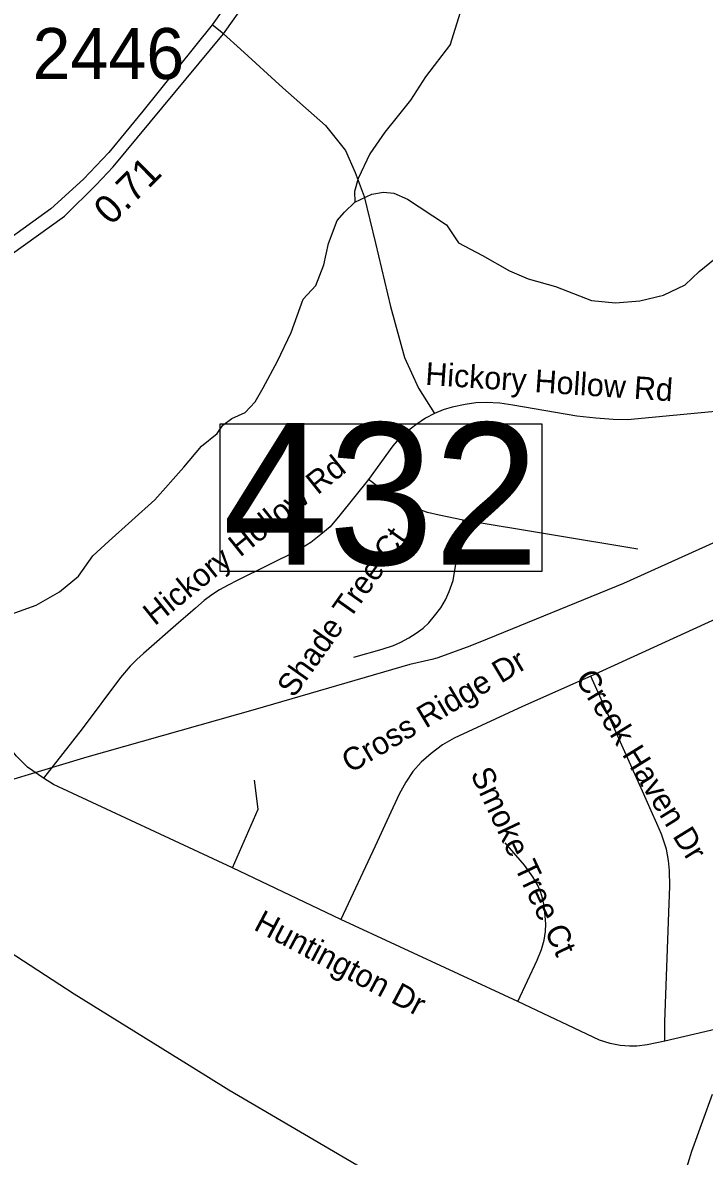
# Model space of a CAD drawing. Extents: x 1268485 to 1426702, y 514839 to 616766.
# Drawn here: x 1364296 to 1366268, y 542110 to 545390 of the extents above; entities that cross this region are included whole.
import ezdxf

# ---------------------------------------------------------------- set-up
doc = ezdxf.new("R2010")
doc.units = 0
for name, color, linetype in [('Old_Level_10', 7, 'Continuous'), ('Old_Level_17', 7, 'Continuous'), ('Old_Level_31', 7, 'Continuous'), ('Old_Level_32', 7, 'Continuous'), ('Old_Level_35', 7, 'Continuous'), ('Old_Level_56', 7, 'Continuous'), ('Old_Level_62', 7, 'Continuous'), ('Old_Level_8', 7, 'Continuous')]:
    doc.layers.add(name, color=color, linetype=linetype)

msp = doc.modelspace()

# ---------------------------------------------------------------- linework, layer by layer
at = {"layer": 'Old_Level_31'}
msp.add_lwpolyline([(1364867.568, 544229.099), (1365798.021, 544229.099), (1365798.021, 543801.926), (1364867.568, 543801.926), (1364867.568, 544229.099)], dxfattribs=at)
at = {"layer": 'Old_Level_32'}
for points in [[(1365225.443, 546563.852), (1365236.883, 546483.721), (1365227.08, 546238.258), (1365202.565, 546076.361), (1365153.537, 545912.829), (1365099.605, 545770.557), (1364993.867, 545594.876), (1364843.824, 545383.505), (1364643.672, 545134.073), (1364545.273, 545014.389), (1364471.473, 544937.21), (1364377.547, 544851.084), (1364245.604, 544756.008), (1364170.686, 544707.911), (1364063.342, 544648.628), (1363912.389, 544583.754), (1363706.646, 544521.116), (1363630.61, 544502.1), (1363513.203, 544487.56), (1363173.279, 544461.834), (1362649.424, 544415.435)], [(1362665.63, 544384.655), (1363033.508, 544410.381), (1363162.097, 544415.974), (1363528.856, 544449.53), (1363678.692, 544470.782), (1363826.29, 544507.693), (1363945.934, 544550.197), (1364142.409, 544649.007), (1364260.139, 544716.859), (1364416.684, 544829.831), (1364508.373, 544920.432), (1364557.425, 544972.919), (1364877.213, 545357.188), (1364979.313, 545502.525), (1365098.615, 545697.128), (1365199.941, 545937.52), (1365248.969, 546107.593), (1365266.946, 546236.783), (1365271.851, 546442.671), (1365271.851, 546564.33)]]:
    msp.add_lwpolyline(points, dxfattribs=at)
at = {"layer": 'Old_Level_35'}
for p, q in [((1364877.213, 545357.188), (1364843.824, 545383.505)), ((1366076.152, 543865.998), (1365570.289, 543950.633)), ((1366302.119, 543665.201), (1365939.382, 543498.699)), ((1365216.471, 542795.267), (1364903.152, 542944.443)), ((1365728.384, 542558.073), (1365216.471, 542795.267))]:
    msp.add_line(p, q, dxfattribs=at)
for points in [[(1364877.213, 545357.188), (1364925.912, 545312.999), (1365048.534, 545201.604), (1365172.488, 545092.209), (1365230.107, 545019.621), (1365258.097, 544955.952), (1365283.626, 544887.209), (1365316.742, 544752.182), (1365360.008, 544568.814), (1365400.71, 544421.125), (1365441.516, 544331.928), (1365487.242, 544258.775)], [(1365487.242, 544258.775), (1365461.508, 544245.549), (1365433.519, 544226.326), (1365408.297, 544207.051), (1365386.254, 544187.314), (1365366.979, 544165.374), (1365296.134, 544068.128)], [(1366422.075, 544276.307), (1366046.009, 544240.577), (1366004.076, 544241.705), (1365954.146, 544244.986), (1365899.705, 544250.983), (1365714.133, 544282.869), (1365676.711, 544288.354), (1365637.238, 544290.558), (1365606.993, 544289.482), (1365575.722, 544285.073), (1365538.916, 544276.871), (1365512.464, 544269.694), (1365487.242, 544258.775)], [(1365296.134, 544068.128), (1365213.6, 543964.73), (1365185.713, 543930.538), (1365158.852, 543908.495), (1365130.042, 543885.375), (1365092.107, 543862.256), (1364916.583, 543776.082), (1364890.336, 543762.446), (1364865.114, 543748.76), (1364843.584, 543733.996), (1364821.028, 543717.745), (1364796.217, 543696.164), (1364773.764, 543676.735), (1364746.902, 543653.615), (1364645.504, 543564.315), (1364626.024, 543546.937), (1364606.646, 543528.021), (1364579.272, 543495.418), (1364467.826, 543346.703), (1364355.868, 543203.731)], [(1365570.289, 543950.633), (1365500.468, 543964.885), (1365467.455, 543972.574), (1365442.746, 543980.827), (1365415.372, 543991.234), (1365393.329, 544002.255), (1365371.388, 544014.866), (1365332.326, 544040.702), (1365296.134, 544068.128)], [(1365253.893, 543553.498), (1365335.709, 543577.131), (1365368.62, 543587.589), (1365390.15, 543596.867), (1365413.116, 543610.042), (1365434.647, 543623.831), (1365454.332, 543637.519), (1365470.838, 543652.898), (1365487.242, 543673.249), (1365506.005, 543696.83), (1365519.743, 543719.898), (1365530.098, 543744.043), (1365541.171, 543775.365), (1365570.289, 543950.633)], [(1365939.382, 543498.699), (1365741.917, 543410.885), (1365544.349, 543319.944), (1365510.516, 543299.901), (1365477.913, 543275.448), (1365449.103, 543250.381), (1365425.214, 543222.801), (1365404.606, 543192.709), (1365385.127, 543157.645), (1365355.599, 543093.054), (1365315.614, 543007.189), (1365216.471, 542795.267)], [(1366153.662, 542443.039), (1366153.662, 542498.762), (1366166.272, 542841.045), (1366168.118, 542890.565), (1366167.503, 542936.958), (1366164.324, 542965.819), (1366158.583, 542998.679), (1366144.229, 543041.638), (1366130.491, 543073.01), (1366114.292, 543109.305), (1366089.173, 543165.745), (1365939.382, 543498.699)], [(1364355.868, 543203.731), (1364309.628, 543235.309), (1364278.153, 543267.4), (1364229.761, 543327.275), (1364183.521, 543388.739)], [(1364903.152, 542944.443), (1364384.882, 543185.892), (1364355.868, 543203.731)], [(1364903.152, 542944.443), (1364977.483, 543114.431), (1364966.718, 543197.938)], [(1365728.384, 542558.073), (1365784.773, 542676.798), (1365796.871, 542707.71), (1365804.458, 542734.725), (1365808.354, 542760.614), (1365809.482, 542782.759), (1365808.046, 542804.802), (1365804.971, 542835.714), (1365800.357, 542856.681), (1365794.205, 542875.699), (1365785.491, 542895.538), (1365771.752, 542918.401), (1365747.761, 542952.337), (1365691.782, 543016.672)], [(1366153.662, 542443.039), (1366102.399, 542431.813), (1366072.666, 542428.788), (1366051.341, 542428.429), (1366024.581, 542429.915), (1365995.259, 542435.862), (1365964.911, 542445.807), (1365728.384, 542558.073)], [(1366778.25, 542459.648), (1366475.901, 542505.067), (1366428.739, 542504.759), (1366372.657, 542494.251), (1366153.662, 542443.039)]]:
    msp.add_lwpolyline(points, dxfattribs=at)
at = {"layer": 'Old_Level_56'}
for points in [[(1372714.898, 545185.774), (1371883.927, 545156.882), (1371471.306, 545135.574), (1371167.006, 545127.695), (1371030.477, 545104.631), (1370181.376, 544980.259), (1369350.471, 544855.32), (1369029.206, 544799.959), (1368498.59, 544592.939), (1368194.118, 544477.21), (1367645.148, 544352.399), (1366817.873, 544119.536), (1366361.589, 543914.584), (1366034.219, 543767.537), (1365618.476, 543597.723), (1365582.291, 543582.944), (1365494.046, 543550.761), (1365479.952, 543547.427), (1365416.043, 543532.314), (1364969.014, 543402.249), (1364481.619, 543264.794), (1364108.994, 543153.041), (1363726.405, 543043.289)], [(1368639.834, 540221.831), (1367961.134, 540590.061), (1367335.832, 540927.203), (1366501.3, 541396.816), (1365680.085, 541842.151), (1365461.134, 541961.998), (1365441.974, 541979.062), (1364892.606, 542301.269), (1364825.612, 542342.837), (1364444.594, 542579.216), (1363896.112, 542935.422), (1363726.405, 543043.289)]]:
    msp.add_lwpolyline(points, dxfattribs=at)
at = {"layer": 'Old_Level_62'}
for points in [[(1365533.482, 545327.148), (1365566.803, 545432.34)], [(1365533.482, 545327.148), (1365461.406, 545232.619), (1365417.935, 545165.362), (1365382.973, 545122.557), (1365343.911, 545073.294), (1365300.44, 545010.188), (1365266.914, 544938.625), (1365256.046, 544901.101), (1365257.379, 544870.702)], [(1365257.379, 544870.702), (1365305.874, 544893.514), (1365340.015, 544899.409), (1365369.953, 544896.334), (1365409.63, 544879.16), (1365443.259, 544857.117), (1365522.101, 544804.675)], [(1364224.327, 543664.688), (1364335.26, 543704.314), (1364402.107, 543743.172), (1364457.163, 543788.027), (1364498.481, 543847.082), (1364545.336, 543889.63), (1364678.209, 544009.227), (1364762.178, 544103.551), (1364813.646, 544164.093), (1364858.45, 544200.899), (1364874.957, 544225.198), (1364901.409, 544244.371), (1364939.753, 544261.646), (1364968.563, 544293.07), (1364991.427, 544332.85), (1365033.155, 544409.95), (1365072.935, 544492.842), (1365107.178, 544589.832), (1365143.985, 544629.253), (1365167.259, 544688.718), (1365180.792, 544750.797), (1365206.219, 544817.594), (1365226.724, 544841.79), (1365257.379, 544870.702)], [(1365522.101, 544804.675), (1365557.063, 544752.285), (1365626.063, 544716.4), (1365704.905, 544671.34), (1365758.424, 544648.118), (1365837.984, 544625.972), (1365941.228, 544586.141), (1366011.151, 544579.016), (1366081.278, 544584.962), (1366149.663, 544601.674), (1366212.307, 544630.739), (1366253.009, 544669.341), (1366299.864, 544706.968)], [(1366189.956, 542015.915), (1366210.769, 542054.875), (1366232.299, 542125.003), (1366264.082, 542212.202), (1366291.662, 542289.609)]]:
    msp.add_lwpolyline(points, dxfattribs=at)

# ---------------------------------------------------------------- texts
at = {"layer": 'Old_Level_10'}
for s, rotation, p in [('Hickory Hollow Rd', 356.159531, (1365459.63, 544342.061)), ('Hickory Hollow Rd', 38.798353, (1364677.92, 543642.931)), ('Shade Tree Ct', 54.670256, (1365080.774, 543433.796)), ('Cross Ridge Dr', 30.823133, (1365243.982, 543216.82)), ('Creek Haven Dr', 301.674697, (1365892.85, 543493.18)), ('Smoke Tree Ct', 295.245139, (1365590.222, 543216.67)), ('Huntington Dr', 332.071686, (1364961.135, 542767.032))]:
    msp.add_text(s, height=65.61666, rotation=rotation, dxfattribs=at).set_placement(p)
at = {"layer": 'Old_Level_17'}
msp.add_text('0.71', height=82.0208, rotation=44.711789, dxfattribs=at).set_placement((1364551.369, 544800.269))
at = {"layer": 'Old_Level_31'}
msp.add_text('432', height=410.1042, dxfattribs=at).set_placement((1364874.997, 543821.69))
at = {"layer": 'Old_Level_8'}
msp.add_text('2446', height=147.6375, dxfattribs=at).set_placement((1364324.365, 545226.518))

doc.saveas('drawing.dxf')
